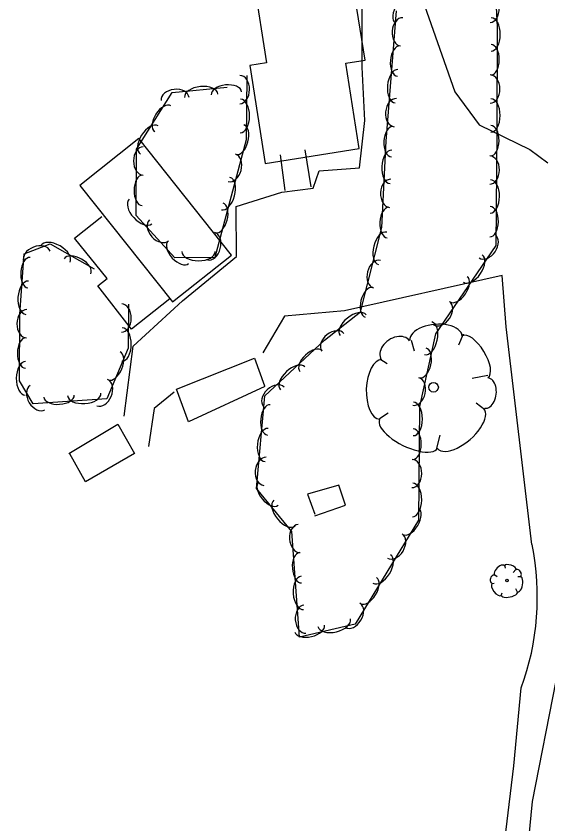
# Model space of a CAD drawing. Extents: x 954793 to 988390, y 1867850 to 1924428.
# Drawn here: x 960879.3 to 961066, y 1902466.8 to 1902750.2 of the extents above; entities that cross this region are included whole.
import ezdxf

# ---------------------------------------------------------------- set-up
doc = ezdxf.new("R2010")
doc.units = 0
for name, color, linetype in [('S_BUILDING', 7, 'Continuous'), ('S_MISC_STRUCTURES', 7, 'Continuous'), ('S_PARKING', 7, 'Continuous'), ('S_SIDEWALK', 7, 'Continuous'), ('S_TREE', 7, 'Continuous')]:
    doc.layers.add(name, color=color, linetype=linetype)

msp = doc.modelspace()

# ---------------------------------------------------------------- linework, layer by layer
at = {"layer": 'S_BUILDING'}
for points in [[(960969.69, 1902776.24), (960971.78, 1902762.96), (960962.85, 1902761.55), (960967.21, 1902733.85), (960961.31, 1902732.92), (960966.71, 1902698.58), (960999.8, 1902703.79), (960995.09, 1902733.72), (961001.8, 1902734.78), (960998.34, 1902756.73), (960992.14, 1902755.75), (960988.45, 1902779.19)], [(960954.87, 1902666.39), (960922.42, 1902707.27), (960901.72, 1902690.84), (960934.16, 1902649.96)]]:
    msp.add_lwpolyline(points, close=True, dxfattribs=at)
at = {"layer": 'S_MISC_STRUCTURES'}
for points in [[(960933.29, 1902651.01), (960919.81, 1902640.41), (960907.98, 1902655.61), (960911.29, 1902658.17), (960899.84, 1902672.31), (960909.43, 1902679.93)], [(960966.66, 1902620.27), (960939.86, 1902607.86), (960935.61, 1902619.36), (960963, 1902630.24), (960966.56, 1902620.55)], [(960897.85, 1902596.76), (960914.98, 1902607.07), (960920.92, 1902596.8), (960903.69, 1902586.85)], [(960898.08, 1902596.77), (960903.49, 1902586.91)]]:
    msp.add_lwpolyline(points, dxfattribs=at)
at = {"layer": 'S_PARKING'}
for points in [[(960917.29, 1902609.8), (960920.4, 1902634.46), (960937.73, 1902650.39), (960956.71, 1902665.88), (960956.51, 1902683.43), (960972.62, 1902688.42), (960983.57, 1902689.85), (960985.7, 1902695.96), (960999.88, 1902697), (961001.78, 1902713.63), (961000.84, 1902732.38), (961000.81, 1902753.64), (961022.73, 1902754.01), (961033.32, 1902723.63), (961041.9, 1902712.14), (961059.66, 1902703.41), (961066, 1902698.76)], [(961060.43, 1902564.77), (961051.37, 1902641.18), (961049.91, 1902659.23), (960994.56, 1902646.86), (960973.52, 1902644.99), (960965.92, 1902632.1)], [(960934.84, 1902618.33), (960927.75, 1902612.59), (960925.8, 1902599.17)], [(961055.05, 1902421.98), (961050.06, 1902454.1), (961054, 1902487.11), (961056.64, 1902514.56)], [(961068.85, 1902517.01), (961060.45, 1902474.62), (961058.36, 1902452.98), (961063.29, 1902422.25), (961068.65, 1902411.13), (961127.56, 1902431.16), (961144.99, 1902373.42), (961081.12, 1902347.03)]]:
    msp.add_lwpolyline(points, dxfattribs=at)
msp.add_ellipse((960983.05, 1902548.21), major_axis=(-12.16, 85.03), ratio=0.92103, start_param=4.178217, end_param=4.775726, dxfattribs=at)
at = {"layer": 'S_SIDEWALK'}
for points in [[(960972.02, 1902701.52), (960973.69, 1902689)], [(960982.93, 1902690.32), (960980.84, 1902703.31)], [(960984.14, 1902574.93), (960994.93, 1902578.56), (960992.64, 1902585.66), (960981.64, 1902582.52), (960984.15, 1902575.41)]]:
    msp.add_lwpolyline(points, dxfattribs=at)
at = {"layer": 'S_TREE'}
for p, q in [((961017.95, 1902636.57), (961019.04, 1902632.83)), ((961036.3, 1902638.63), (961034.66, 1902634.77)), ((961006.95, 1902629.97), (961009.63, 1902628.3)), ((961044.95, 1902624.07), (961039.42, 1902623.03)), ((961043.85, 1902612.03), (961040.84, 1902614.42)), ((961006.93, 1902609.05), (961009.92, 1902611)), ((961027.03, 1902598.62), (961028.15, 1902603.17)), ((961050.73, 1902557.55), (961051.02, 1902556.52)), ((961047.42, 1902554.19), (961048.24, 1902553.63)), ((961054.78, 1902556.05), (961053.85, 1902554.96)), ((961046.3, 1902551.12), (961047.1, 1902551.22)), ((961056.5, 1902553.48), (961055.51, 1902553.47)), ((961055.31, 1902548.12), (961054.81, 1902549.21)), ((961049.65, 1902546.97), (961049.93, 1902547.83))]:
    msp.add_line(p, q, dxfattribs=at)
for points in [[(961046.12, 1902788.59), (961048.21, 1902746.48), (961048.11, 1902709.64), (961047.77, 1902669.77), (961026.5, 1902638.7), (961020.91, 1902613.28), (961020.56, 1902573.37), (960998.38, 1902536.88), (960978.78, 1902532.3), (960976.14, 1902569.35), (960963.73, 1902584.42), (960966.68, 1902616.98), (960987.6, 1902636.49), (961000.17, 1902646.51), (961007.66, 1902676.11), (961009.23, 1902706.41), (961012.88, 1902752.1)], [(960960.29, 1902729.41), (960960.09, 1902706.89), (960949.11, 1902665.52), (960935.07, 1902665.46), (960921.41, 1902680.3), (960921.55, 1902703.56), (960934.11, 1902723.46), (960953.45, 1902725.37)], [(960918.75, 1902649.2), (960918.62, 1902633.73), (960911.2, 1902615.88), (960885.34, 1902614.17), (960880.44, 1902622.2), (960880.64, 1902645.62), (960882.16, 1902666.85), (960891.2, 1902670.34), (960906.74, 1902661.54)]]:
    msp.add_lwpolyline(points, dxfattribs=at)
for centre, radius in [((961025.86, 1902620.01), 1.7), ((961051.65, 1902552.18), 0.435)]:
    msp.add_circle(centre, radius, dxfattribs=at)
for centre, major_axis, ratio, start_param, end_param in [((961015.79, 1902752.6), (-3.31, -4.85), 0.55008, 3.141593, 6.283185), ((961045.5, 1902752.95), (-0.25, 4.95), 0.685311, 3.141593, 6.283185), ((961014.68, 1902744.73), (-0.4, -4.94), 0.685311, 3.141593, 6.283185), ((961046.08, 1902743.82), (0.02, 5.87), 0.55008, 3.141593, 6.283185), ((961013.6, 1902734.48), (-0.43, -5.33), 0.540699, 3.141593, 6.283185), ((961046.06, 1902734.95), (0.01, 5.35), 0.540699, 3.141593, 6.283185), ((961012.89, 1902725.64), (-0.47, -5.85), 0.55008, 3.141593, 6.283185), ((960957.86, 1902724.48), (0.04, 4.96), 0.685311, 3.141593, 6.283185), ((961045.77, 1902724.65), (0.01, 4.96), 0.685311, 3.141593, 6.283185), ((960935.12, 1902721.16), (-4.93, -0.49), 0.685311, 3.141593, 6.283185), ((960944.3, 1902722.33), (-5.84, -0.58), 0.55008, 3.141593, 6.283185), ((960953.13, 1902723.21), (-5.32, -0.53), 0.540699, 3.141593, 6.283185), ((961012.41, 1902716.39), (-0.4, -4.94), 0.685311, 3.141593, 6.283185), ((961046.01, 1902715.39), (0.02, 5.87), 0.55008, 3.141593, 6.283185), ((960930.82, 1902714.27), (-2.85, -4.52), 0.540699, 3.141593, 6.283185), ((960958.04, 1902715.22), (0.05, 5.87), 0.55008, 3.141593, 6.283185), ((960926.08, 1902706.77), (-3.13, -4.96), 0.55008, 3.141593, 6.283185), ((960957.9, 1902706.89), (1.37, 5.17), 0.540699, 3.141593, 6.283185), ((961011.34, 1902706.2), (-0.28, -5.34), 0.540699, 3.141593, 6.283185), ((961045.96, 1902706.54), (0.05, 5.35), 0.540699, 3.141593, 6.283185), ((960923.91, 1902699.42), (-0.03, -4.96), 0.685311, 3.141593, 6.283185), ((960955, 1902697), (1.27, 4.79), 0.685311, 3.141593, 6.283185), ((961010.88, 1902697.35), (-0.3, -5.86), 0.55008, 3.141593, 6.283185), ((961045.61, 1902696.24), (0.04, 4.96), 0.685311, 3.141593, 6.283185), ((960923.59, 1902689.12), (-0.03, -5.35), 0.540699, 3.141593, 6.283185), ((960952.88, 1902687.99), (1.51, 5.67), 0.55008, 3.141593, 6.283185), ((961010.66, 1902688.09), (-0.26, -4.95), 0.685311, 3.141593, 6.283185), ((961045.79, 1902686.98), (0.05, 5.87), 0.55008, 3.141593, 6.283185), ((960922.99, 1902681.71), (3.97, -4.32), 0.55008, 3.141593, 6.283185), ((960950.61, 1902679.42), (1.37, 5.17), 0.540699, 3.141593, 6.283185), ((961009.87, 1902677.81), (-0.28, -5.34), 0.540699, 3.141593, 6.283185), ((961045.72, 1902678.11), (0.05, 5.35), 0.540699, 3.141593, 6.283185), ((960929.46, 1902675.08), (3.36, -3.65), 0.685311, 3.141593, 6.283185), ((960947.71, 1902669.53), (1.27, 4.79), 0.685311, 3.141593, 6.283185), ((961007.99, 1902668.75), (-1.44, -5.69), 0.55008, 3.141593, 6.283185), ((961044.68, 1902669.48), (2.8, 4.09), 0.685311, 3.141593, 6.283185), ((960893.12, 1902666.81), (-5.11, 2.89), 0.55008, 3.141593, 6.283185), ((960936.24, 1902667.32), (3.62, -3.93), 0.540699, 3.141593, 6.283185), ((960886.6, 1902666.01), (-4.62, -1.79), 0.685311, 3.141593, 6.283185), ((960943.35, 1902667.62), (5.87, 0.03), 0.55008, 3.141593, 6.283185), ((960883.81, 1902660.25), (-0.38, -5.33), 0.540699, 3.141593, 6.283185), ((960900.84, 1902662.45), (-4.65, 2.63), 0.540699, 3.141593, 6.283185), ((961005.97, 1902659.71), (-1.22, -4.8), 0.685311, 3.141593, 6.283185), ((961039.67, 1902661.69), (3.31, 4.84), 0.55008, 3.141593, 6.283185), ((960883.18, 1902651.41), (-0.42, -5.85), 0.55008, 3.141593, 6.283185), ((961034.66, 1902654.38), (3.02, 4.41), 0.540699, 3.141593, 6.283185), ((961003.19, 1902649.79), (-1.31, -5.18), 0.540699, 3.141593, 6.283185), ((960916.33, 1902644.27), (0.04, 4.96), 0.685311, 3.141593, 6.283185), ((961028.63, 1902646.02), (2.8, 4.09), 0.685311, 3.141593, 6.283185), ((960882.99, 1902642.29), (-0.04, -4.96), 0.685311, 3.141593, 6.283185), ((960997.62, 1902641.77), (-4.59, -3.66), 0.55008, 3.141593, 6.283185), ((961026.74, 1902637.2), (9.19, 0.73), 0.529943, 0, 3.141593), ((961024, 1902637.19), (1.26, 5.73), 0.55008, 3.141593, 6.283185), ((960916.51, 1902635), (0.05, 5.87), 0.55008, 3.141593, 6.283185), ((960990.54, 1902635.79), (-3.88, -3.09), 0.685311, 3.141593, 6.283185), ((961040.48, 1902630.71), (4.47, -7.29), 0.420543, 6.283185, 9.424777), ((960882.64, 1902632), (-0.05, -5.35), 0.540699, 3.141593, 6.283185), ((961012.47, 1902633.03), (-4.94, -3.28), 0.711534, 3.141592, 6.283185), ((960982.87, 1902629.19), (-3.91, -3.65), 0.540699, 3.141593, 6.283185), ((961022.09, 1902628.53), (1.15, 5.22), 0.540699, 3.141593, 6.283185), ((960913.74, 1902627.52), (2.05, 4.94), 0.540699, 3.141593, 6.283185), ((960882.57, 1902623.13), (-0.05, -5.87), 0.55008, 3.141593, 6.283185), ((960976.39, 1902623.14), (-4.29, -4), 0.55008, 3.141593, 6.283185), ((961007.31, 1902619.23), (-0.37, -10.45), 0.482994, 3.141593, 6.283185), ((960909.54, 1902618.1), (1.9, 4.58), 0.685311, 3.141593, 6.283185), ((961019.62, 1902618.52), (1.06, 4.84), 0.685311, 3.141593, 6.283185), ((961044.43, 1902617.95), (-0.56, -5.33), 0.646762, 0, 3.141593), ((960886.8, 1902616.35), (2.58, -4.23), 0.685311, 3.141593, 6.283185), ((960969.8, 1902616.63), (-3.62, -3.38), 0.685311, 3.141593, 6.283185), ((960894.39, 1902616.89), (5.33, 0.35), 0.540699, 3.141593, 6.283185), ((960903.24, 1902617.48), (5.86, 0.39), 0.55008, 3.141593, 6.283185), ((960968.05, 1902608.56), (-0.48, -5.32), 0.540699, 3.141593, 6.283185), ((961018.75, 1902608.88), (0.05, 5.87), 0.55008, 3.141593, 6.283185), ((961035.39, 1902605.5), (-8.13, -7.05), 0.471018, 0, 3.141593), ((961017.11, 1902603.72), (10.17, -5.02), 0.405113, 3.141593, 6.283186), ((960967.24, 1902599.73), (-0.53, -5.84), 0.55008, 3.141593, 6.283185), ((961018.67, 1902600.01), (0.05, 5.35), 0.540699, 3.141593, 6.283185), ((960966.67, 1902590.49), (-0.45, -4.94), 0.685311, 3.141593, 6.283185), ((961018.32, 1902589.72), (0.04, 4.96), 0.685311, 3.141593, 6.283185), ((960967.9, 1902582.69), (3.4, -4.13), 0.540699, 3.141593, 6.283185), ((961018.5, 1902580.45), (0.05, 5.87), 0.55008, 3.141593, 6.283185), ((960973.54, 1902575.84), (3.73, -4.53), 0.55008, 3.141593, 6.283185), ((961017.82, 1902572.93), (2.78, 4.57), 0.540699, 3.141593, 6.283185), ((960978.7, 1902566.93), (0.35, -4.94), 0.685311, 3.141593, 6.283185), ((961012.24, 1902564.27), (2.57, 4.23), 0.685311, 3.141593, 6.283185), ((960979.17, 1902556.64), (0.38, -5.33), 0.540699, 3.141593, 6.283185), ((961007.65, 1902556.22), (3.05, 5.01), 0.55008, 3.141593, 6.283185), ((961049.06, 1902555.73), (1.7, 1.62), 0.529943, 0, 3.141593), ((961052.83, 1902556.65), (2.06, -0.73), 0.420543, 6.283185, 9.424777), ((961046.9, 1902552.61), (-0.45, -1.44), 0.711534, 3.141592, 6.283185), ((961055.66, 1902554.75), (0.75, -1.15), 0.646762, 0, 3.141593), ((960979.8, 1902547.79), (0.42, -5.85), 0.55008, 3.141593, 6.283185), ((961003.05, 1902548.64), (2.78, 4.57), 0.540699, 3.141593, 6.283185), ((961048.09, 1902549.05), (1.6, -2.13), 0.482994, 3.141593, 6.283185), ((961055.87, 1902550.83), (-0.48, -2.7), 0.471018, 0, 3.141593), ((961052.53, 1902547.54), (2.82, 0.64), 0.405113, 3.141593, 6.283186), ((960980.72, 1902538.58), (0.35, -4.94), 0.685311, 3.141593, 6.283185), ((960997.47, 1902539.97), (2.57, 4.23), 0.685311, 3.141593, 6.283185), ((960991, 1902537.33), (5.71, 1.34), 0.55008, 3.141593, 6.283185), ((960982.36, 1902535.32), (5.21, 1.22), 0.540699, 3.141593, 6.283185)]:
    msp.add_ellipse(centre, major_axis=major_axis, ratio=ratio, start_param=start_param, end_param=end_param, dxfattribs=at)

doc.saveas('drawing.dxf')
